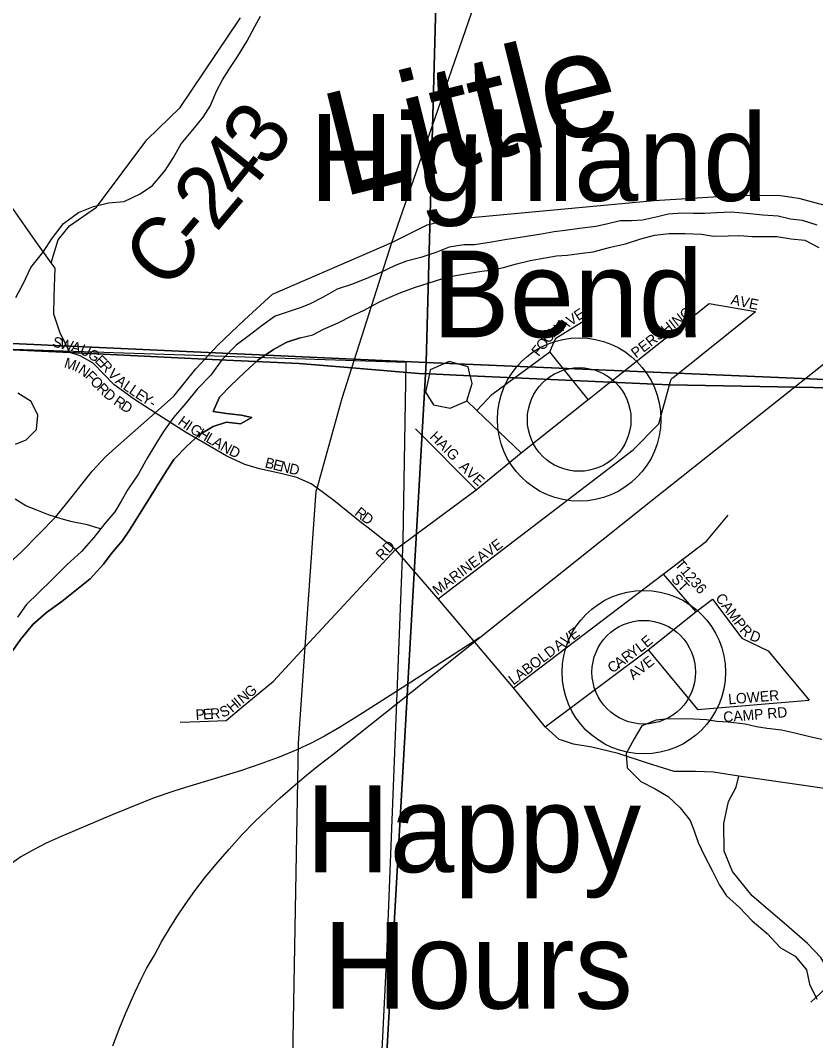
# Model space of a CAD drawing. Extents: x 1624196 to 2029251, y 146837 to 440034.
# Drawn here: x 1860244 to 1864065, y 278490 to 283391 of the extents above; entities that cross this region are included whole.
import ezdxf

# ---------------------------------------------------------------- set-up
doc = ezdxf.new("R2010")
doc.units = 0
for name, color, linetype in [('GM_P_State_Alignment', 7, 'Continuous'), ('GM_X_City_Street', 7, 'Continuous'), ('GM_X_City_Street_Text', 7, 'Continuous'), ('GM_X_Corporation', 7, 'Continuous'), ('GM_X_County_Road', 7, 'Continuous'), ('GM_X_County_Road_Text', 7, 'Continuous'), ('GM_X_Major_River', 7, 'Continuous'), ('GM_X_Major_River_Text', 7, 'Continuous'), ('GM_X_Minor_River', 7, 'Continuous'), ('GM_X_Rail_Line', 7, 'Continuous'), ('GM_X_Section', 7, 'Continuous'), ('GM_X_State_Route', 7, 'Continuous'), ('GM_X_Township', 7, 'Continuous'), ('GM_X_Township_Road', 7, 'Continuous'), ('GM_X_Township_Subdivision', 7, 'Continuous'), ('GM_X_Township_Subdivision_Text', 7, 'Continuous'), ('GM_X_Unincorporated', 7, 'Continuous'), ('GM_X_Unincorporated_Location', 7, 'Continuous'), ('GM_X_Unincorporated_Text', 7, 'Continuous')]:
    doc.layers.add(name, color=color, linetype=linetype)

msp = doc.modelspace()

# ---------------------------------------------------------------- linework, layer by layer
at = {"layer": 'GM_P_State_Alignment'}
msp.add_lwpolyline([(1861544.2, 276696.4), (1861540.1, 276831.7), (1861529.9, 277163.6), (1861580.2, 279919), (1861612.6, 280380.9), (1861665.1, 281130), (1861669.1, 281144.2), (1861790.1, 281575.9), (1861836.7, 281721.8), (1862029, 282324.9), (1862672.3, 284178.2), (1863400.7, 284922.3), (1863628.9, 285155.2), (1864060.2, 285560.8)], dxfattribs=at)
at = {"layer": 'GM_X_City_Street'}
for points in [[(1860890.6, 281505.8), (1860792.3, 281569.9), (1860692.5, 281641.3), (1860592.7, 281744.1), (1860531.6, 281778.9), (1860481.9, 281795.1)], [(1861914.8, 280952.9), (1861885.2, 280976.2), (1861749.6, 281085), (1861669.1, 281144.2), (1861640.3, 281165.5), (1861571.8, 281194.6), (1861501.9, 281212.1), (1861392.6, 281236.9), (1861322.6, 281257.3), (1861235.2, 281297.4), (1861037.1, 281413.2), (1860890.6, 281505.8)], [(1862046.9, 280848.7), (1861914.8, 280952.9)], [(1861011.3, 280019.7), (1861105.5, 280022.8), (1861232.2, 280028.5), (1861304.3, 280089.2), (1861460, 280216.4), (1861612.6, 280380.9), (1862046.9, 280848.7)]]:
    msp.add_lwpolyline(points, dxfattribs=at)
at = {"layer": 'GM_X_Corporation'}
msp.add_lwpolyline([(1857933.2, 281887.5), (1862096.6, 281749.8), (1862080.9, 280892.8), (1862002.9, 278896.9), (1861887.1, 276567.8), (1863273.4, 276063.1), (1862625, 274940.1), (1862578.2, 274925.5), (1862426.8, 274878.5), (1862073.6, 274768.6), (1861871.7, 274705.9), (1861787.8, 274634), (1861723.6, 273388.7), (1861737.3, 271615), (1861550.4, 272074.5), (1861362.2, 272391.6), (1861052.9, 272768.8), (1860525.5, 273440.9), (1860307.4, 273752), (1860232.5, 273857.7)], dxfattribs=at)
at = {"layer": 'GM_X_County_Road'}
for points in [[(1860390.9, 282227), (1860425.4, 282336.4), (1860479.1, 282404.8), (1860608.9, 282493.7), (1860851.8, 282817.6), (1861011.2, 282972.7), (1861301.7, 283403.1)], [(1860481.9, 281795.1), (1860433.4, 281893.5), (1860405, 281979.5), (1860406.6, 282065.7), (1860410, 282200.1), (1860390.9, 282227), (1860315.2, 282333.9), (1860206.4, 282487.7), (1860016.9, 282753.4), (1859903.5, 283009.4), (1859872.8, 283115.2)]]:
    msp.add_lwpolyline(points, dxfattribs=at)
at = {"layer": 'GM_X_Major_River'}
for points in [[(1864072.3, 282408), (1864002.3, 282430.4), (1863944.2, 282436.7), (1863886.2, 282451), (1863812.1, 282455.4), (1863734, 282463.8), (1863659.9, 282470.1), (1863589.8, 282466.4), (1863531.7, 282462.7), (1863477.6, 282463), (1863425.6, 282465.2), (1863357.4, 282459.5), (1863305.3, 282447.7), (1863233.1, 282432), (1863181, 282428.2), (1863126.9, 282428.5), (1863060.8, 282412.8), (1863008.6, 282401), (1862930.5, 282391.3), (1862862.3, 282381.6), (1862808.2, 282375.8), (1862738, 282362.1), (1862685.9, 282354.3), (1862635.8, 282346.6), (1862581.7, 282338.8), (1862507.5, 282325.1), (1862425.4, 282313.5), (1862375.3, 282313.7), (1862305.1, 282302), (1862240.9, 282276.2), (1862168.7, 282252.5), (1862098.5, 282234.8), (1862044.3, 282213), (1861968.1, 282177.2), (1861903.8, 282149.5), (1861835.6, 282121.7), (1861765.4, 282100), (1861699.1, 282062.2), (1861632.9, 282028.4), (1861588.4, 282010.6)], [(1861587.8, 281866.2), (1861648.3, 281880), (1861700.4, 281907.8), (1861770.7, 281937.6), (1861836.9, 281971.3), (1861893.1, 281997.1), (1861969.4, 282038.9), (1862019.6, 282060.7), (1862071.8, 282084.5), (1862138, 282108.3), (1862274.4, 282151.8), (1862326.5, 282163.5), (1862390.7, 282175.3), (1862460.9, 282187), (1862512.9, 282192.8), (1862565.1, 282204.5), (1862627.3, 282222.3), (1862693.4, 282238), (1862765.6, 282249.7), (1862819.7, 282259.5), (1862871.8, 282263.3), (1862944, 282273), (1862996.1, 282278.7), (1863080.3, 282302.4), (1863152.5, 282318.1), (1863224.7, 282341.8), (1863290.9, 282359.6), (1863361, 282367.2), (1863437.1, 282366.9), (1863517.2, 282364.5), (1863575.3, 282354.2), (1863645.4, 282355.9), (1863701.5, 282357.6), (1863759.6, 282353.4), (1863879.8, 282352.8), (1863947.8, 282342.5), (1864013.9, 282336.1), (1864081.8, 282299.7)], [(1861588.4, 282010.6), (1861467.4, 281969.9), (1861405.6, 281925.7), (1861343.7, 281877.4), (1861279.8, 281831.2), (1861212.1, 281761), (1861158.2, 281686.7), (1861094.4, 281620.5), (1861038.6, 281552.2), (1860978.8, 281484), (1860931, 281415.8), (1860895.1, 281357.6), (1860853.3, 281287.4), (1860811.5, 281213.2), (1860759.7, 281137), (1860727.8, 281080.8), (1860698, 281030.7), (1860650.1, 280974.5), (1860596.3, 280906.2), (1860536.5, 280840), (1860466.7, 280775.8), (1860396.9, 280705.5), (1860331, 280641.2), (1860271.2, 280583), (1860229.4, 280524.8)], [(1860207.7, 280364.5), (1860243.6, 280416.7), (1860303.4, 280488.9), (1860369.2, 280547.2), (1860443.1, 280599.4), (1860514.9, 280657.7), (1860578.8, 280707.9), (1860642.6, 280778.2), (1860680.4, 280828.3), (1860734.3, 280892.5), (1860768.1, 280942.7), (1860815.9, 281018.9), (1860859.8, 281087.1), (1860905.6, 281163.4), (1860949.4, 281231.6), (1860981.3, 281281.7), (1861043.1, 281345.9), (1861102.9, 281400.2), (1861170.8, 281440.4), (1861234.7, 281460.6), (1861300.7, 281452.7), (1861356.6, 281482.9), (1861304.6, 281494.8), (1861234.6, 281502.6), (1861170.6, 281512.5), (1861200.5, 281580.7), (1861254.3, 281636.9), (1861320.1, 281699.1), (1861384, 281759.4), (1861459.8, 281809.6), (1861523.7, 281845.8), (1861587.8, 281866.2)], [(1861587.8, 281866.2), (1861523.7, 281845.8), (1861459.8, 281809.6), (1861384, 281759.4), (1861320.1, 281699.1), (1861254.3, 281636.9), (1861200.5, 281580.7), (1861170.6, 281512.5), (1861234.6, 281502.6), (1861304.6, 281494.8), (1861356.6, 281482.9), (1861300.7, 281452.7), (1861234.7, 281460.6), (1861170.8, 281440.4), (1861102.9, 281400.2), (1861043.1, 281345.9), (1860981.3, 281281.7), (1860949.4, 281231.6), (1860905.6, 281163.4), (1860859.8, 281087.1), (1860815.9, 281018.9), (1860768.1, 280942.7), (1860734.3, 280892.5), (1860680.4, 280828.3), (1860642.6, 280778.2), (1860578.8, 280707.9), (1860514.9, 280657.7), (1860443.1, 280599.4), (1860369.2, 280547.2), (1860303.4, 280488.9), (1860243.6, 280416.7), (1860207.7, 280364.5)]]:
    msp.add_lwpolyline(points, dxfattribs=at)
at = {"layer": 'GM_X_Minor_River'}
for points in [[(1860221.9, 282059.1), (1860257.7, 282129.3), (1860293.5, 282203.5), (1860351.3, 282275.7), (1860397.1, 282345.9), (1860450.9, 282416.2), (1860522.8, 282468.4), (1860594.7, 282496.6), (1860666.6, 282514.8), (1860742.5, 282521), (1860818.4, 282557.2), (1860878.3, 282597.4), (1860940.1, 282669.7), (1860979.9, 282731.9), (1861015.8, 282798.1), (1861079.6, 282874.3), (1861121.4, 282926.5), (1861155.3, 282978.6), (1861187.1, 283054.8), (1861215, 283105), (1861252.8, 283167.2), (1861288.7, 283219.3), (1861332.5, 283289.5), (1861370.3, 283361.7), (1861398.2, 283411.9)], [(1860219.5, 281356), (1860271.4, 281376.2), (1860321.3, 281426.4), (1860327.1, 281494.5), (1860295, 281560.5), (1860230.9, 281600.4)], [(1860629.6, 280948.5), (1860606.1, 280955), (1860566.2, 280968.3), (1860492.2, 280982.1), (1860440.2, 280996), (1860378.2, 281015.9), (1860322.1, 281037.8), (1860270.1, 281059.7), (1860218.1, 281091.6)], [(1864095.4, 279935.7), (1864043.4, 279948), (1863959.3, 279968.4), (1863901.3, 279980.7), (1863833.2, 279989.1), (1863781.2, 279997.3), (1863727.1, 280009.6), (1863645.1, 280020), (1863591, 280022.3), (1863541, 280030.5), (1863480.9, 280034.8), (1863354.7, 280035.4), (1863298.6, 280029.6), (1863230.3, 280001.9), (1863194, 279939.9), (1863155.7, 279869.9), (1863159.3, 279799.7), (1863225.2, 279735.2), (1863295.1, 279698.8), (1863357, 279662.5), (1863414.9, 279608), (1863462.7, 279547.7), (1863482.5, 279497.5), (1863500.3, 279441.2), (1863530.1, 279380.9), (1863569.8, 279304.6), (1863603.5, 279236.2), (1863637.4, 279186), (1863699.2, 279129.5), (1863761, 279065.1), (1863832.9, 279004.6), (1863896.6, 278936.1), (1863966.6, 278895.7), (1864022.4, 278829.3), (1864036.1, 278761), (1864071.8, 278688.7)]]:
    msp.add_lwpolyline(points, dxfattribs=at)
at = {"layer": 'GM_X_Rail_Line'}
for points in [[(1862451.6, 280426.2), (1863274.3, 281082.2), (1864842.9, 282326.7), (1865039.8, 282486), (1865133.8, 282564.6), (1865225.7, 282644.2), (1865319.7, 282725), (1865409.3, 282807.9), (1865485.6, 282877.6), (1865560.9, 282948.4), (1865644.9, 283030.3), (1865721.3, 283107.7), (1865806.4, 283192.9), (1865916, 283309.1), (1866128.3, 283544.7)], [(1862451.6, 280426.2), (1862114, 280207.4), (1861875.7, 280055), (1861778, 279994), (1861704.5, 279951.8), (1861641.2, 279918.2), (1861572.4, 279886.2), (1861488, 279851.8), (1861398.4, 279819.4), (1861306, 279787.7), (1861190.3, 279752.5)], [(1861744.4, 279864.3), (1862119.5, 280162.8), (1862451.6, 280426.2)], [(1860688.6, 278464.6), (1860717.5, 278545.1), (1860749.5, 278622.5), (1860793.3, 278721.7), (1860823.8, 278785.8), (1860850.3, 278835.8), (1860887.8, 278900.7), (1860922.2, 278964.8), (1860959, 279025.7), (1860994.9, 279084.4), (1861034.8, 279143), (1861082.4, 279209.4), (1861132.5, 279277.4), (1861184, 279338.3), (1861246.6, 279410.2), (1861309.1, 279479.8), (1861368.5, 279541.5), (1861427.9, 279597), (1861492.7, 279656.4), (1861554.5, 279710.3), (1861618.6, 279765), (1861677.9, 279812.7), (1861744.4, 279864.3)], [(1861190.3, 279752.5), (1861042.6, 279708), (1860975.4, 279686.1), (1860887.1, 279656.4), (1860685.4, 279574.4), (1860439.3, 279471.2), (1860368.2, 279438.4), (1860307.2, 279406.3), (1860246.2, 279372), (1860189.2, 279332.9), (1860132.1, 279289.9), (1860066.5, 279239.1), (1859997.7, 279186.7), (1859944.6, 279150), (1859869.6, 279099.2), (1858750.4, 278349.7), (1858654.3, 278285.7), (1858573.8, 278230.2), (1858250.3, 278013.7), (1857633.4, 277601.8), (1856753.7, 277011.2)]]:
    msp.add_lwpolyline(points, dxfattribs=at)
at = {"layer": 'GM_X_Section'}
for points in [[(1857103.6, 286694.1), (1862319.7, 286429), (1862193.5, 281747.1), (1856638.9, 282002.1), (1855574.9, 282007.2), (1855877.1, 284539.9)], [(1862319.7, 286429), (1867134.9, 286088.4), (1866257.2, 281575.1), (1862193.5, 281747.1)], [(1855574.9, 282007.2), (1856638.9, 282002.1), (1862193.5, 281747.1), (1861882.7, 276297.8), (1854942.8, 276613.9)], [(1862193.5, 281747.1), (1866257.2, 281575.1), (1866452.3, 276073.9), (1861882.7, 276297.8)]]:
    msp.add_lwpolyline(points, close=True, dxfattribs=at)
at = {"layer": 'GM_X_State_Route'}
for points in [[(1862029, 282324.9), (1862198, 282408.5), (1862307, 282435.2), (1863289.3, 282526.4), (1863677.9, 282550.6), (1863885.1, 282551.5), (1863982.9, 282537.7), (1864344.9, 282440.5), (1864496.1, 282393.3), (1865052.7, 282138.7), (1865258.2, 282340.5), (1865359.5, 282469.7), (1865521.7, 282693.6), (1865692.6, 282896), (1865758.2, 282969.1), (1865911.8, 283125.9), (1866066.8, 283310.8)], [(1861884.1, 282262.1), (1862029, 282324.9)], [(1861110.3, 281743.2), (1861130, 281764.3), (1861193, 281831.6), (1861320.1, 281953), (1861455.7, 282076.3), (1861884.1, 282262.1)], [(1860700.2, 281337.5), (1860890.6, 281505.8), (1860981.7, 281585.2), (1861086.6, 281717.8), (1861110.3, 281743.2)], [(1860202.5, 280796.3), (1860206.4, 280799.8), (1860250.4, 280840.4), (1860413.2, 281006.3), (1860492.5, 281104.5), (1860588.8, 281225.4), (1860652.4, 281295.2), (1860700.2, 281337.5)]]:
    msp.add_lwpolyline(points, dxfattribs=at)
at = {"layer": 'GM_X_Township'}
for points in [[(1870622.5, 281312.7), (1866253.5, 281574.5), (1865748.3, 281595.7), (1865271, 281604.8), (1863363.2, 281640.8), (1863077.8, 281653.7), (1862899, 281661.8), (1862618.4, 281674.4), (1862405.5, 281684.1), (1862209.2, 281692.9), (1862158, 281695.2), (1861836.7, 281721.8), (1861583.6, 281742.7), (1861130, 281764.3), (1860481.9, 281795.1), (1857692.6, 281927.6), (1857659.7, 281928.5), (1856919.6, 281947.1), (1856659.2, 281953.7), (1855546, 281981.8), (1851664.4, 282062.3), (1851666.7, 282683.6), (1851668.9, 283289.1), (1851682.9, 287150.5)], [(1851682.9, 287150.5), (1851668.9, 283289.1), (1851666.7, 282683.6), (1851664.4, 282062.3), (1855546, 281981.8), (1856659.2, 281953.7), (1856919.6, 281947.1), (1857659.7, 281928.5), (1857692.6, 281927.6), (1860481.9, 281795.1), (1861130, 281764.3), (1861583.6, 281742.7), (1861836.7, 281721.8), (1862158, 281695.2), (1862209.2, 281692.9), (1862405.5, 281684.1), (1862618.4, 281674.4), (1862899, 281661.8), (1863077.8, 281653.7), (1863363.2, 281640.8), (1865271, 281604.8), (1865748.3, 281595.7), (1866253.5, 281574.5), (1870622.5, 281312.7)]]:
    msp.add_lwpolyline(points, dxfattribs=at)
at = {"layer": 'GM_X_Township_Road'}
for points in [[(1862849.4, 279931), (1862832.7, 279936.1), (1862766.1, 279996.7), (1862613.8, 280185.3), (1862251, 280612.7), (1862046.9, 280848.7)], [(1865056.8, 278376.8), (1864966.3, 278710.4), (1864900.9, 278873.6), (1864843.5, 279133.7), (1864832, 279267.5), (1864799.6, 279334.4), (1864744.1, 279378.4), (1864530, 279525.7), (1864331.2, 279634.6), (1864153.5, 279693.9), (1863696.7, 279760.8), (1863574.4, 279780), (1863488.3, 279781.9), (1863385.1, 279781.9), (1863258, 279823), (1863116.5, 279868.9), (1862990.4, 279899.5), (1862902.5, 279914.8), (1862849.4, 279931)], [(1864042.6, 278674.8), (1864113.4, 278739.8), (1864126.7, 278772.3), (1864119.1, 278841.1), (1864090.4, 278888.9), (1864027.3, 278955.8), (1863926, 279043.8), (1863759.8, 279185.3), (1863666.1, 279301.9), (1863625.9, 279399.4), (1863624, 279533.3), (1863647, 279638.4), (1863683.3, 279707.3), (1863696.7, 279760.8)]]:
    msp.add_lwpolyline(points, dxfattribs=at)
at = {"layer": 'GM_X_Township_Subdivision'}
for points in [[(1863067.5, 281645.5), (1863077.8, 281653.7), (1863553.9, 282031.6), (1863776.2, 281992.9)], [(1863376.7, 281673.1), (1863378.5, 281674.5), (1863776.2, 281992.9)], [(1862795.9, 281816.6), (1862796.4, 281817.5), (1862817.6, 281864.3), (1862972.6, 281960.9)], [(1862613.9, 281671.1), (1862618.4, 281674.4), (1862787.4, 281799.5), (1862795.9, 281816.6)], [(1862880.2, 281685), (1862880.2, 281685), (1862787.4, 281799.5)], [(1862238.3, 281723.4), (1862213.3, 281712.4), (1862209.2, 281692.9), (1862190.6, 281605.8), (1862228.8, 281544.6), (1862309.2, 281528.5), (1862387.3, 281561.6)], [(1862406.6, 281679.8), (1862405.5, 281684), (1862395.3, 281726.1), (1862303.9, 281752.3), (1862238.5, 281723.5), (1862238.3, 281723.4)], [(1862649.9, 281312.9), (1862437.3, 281517.4), (1862389.3, 281563.6), (1862414.5, 281647), (1862406.6, 281679.8)], [(1862973, 281570.4), (1862899, 281661.8), (1862880.2, 281685)], [(1862046.9, 280848.7), (1862433.4, 281136.3), (1862649.9, 281312.9), (1862973, 281570.4), (1862984.6, 281579.7), (1863048.7, 281630.6), (1863067.5, 281645.5)], [(1862251, 280612.7), (1863189.3, 281327.4), (1863312.8, 281452.7), (1863363.2, 281640.8), (1863370.6, 281668.2), (1863376.7, 281673.1)], [(1862437.3, 281517.4), (1862509.1, 281593.5), (1862613.9, 281671.1)], [(1862433.4, 281136.3), (1862142.8, 281429.2)], [(1862613.8, 280185.3), (1863333.3, 280731), (1863541.2, 280889.6), (1863646, 281013.9)], [(1863333.3, 280731), (1863489.6, 280550.4)], [(1862766.1, 279996.7), (1863261.2, 280367.9), (1863489.6, 280550.4), (1863569.8, 280610.6)], [(1863569.8, 280610.6), (1863710.9, 280422.7), (1863837.7, 280362), (1863888.9, 280300.6), (1863889.1, 280300.3)], [(1863261.2, 280367.9), (1863497.1, 280081.1), (1864034.8, 280125.1)], [(1863889.1, 280300.3), (1864034.8, 280125.1)]]:
    msp.add_lwpolyline(points, dxfattribs=at)
at = {"layer": 'GM_X_Unincorporated'}
for centre, radius in [((1862929.2, 281474), 392.8), ((1862929.2, 281474), 249), ((1863239.6, 280259.8), 392.8), ((1863239.6, 280259.8), 249)]:
    msp.add_circle(centre, radius, dxfattribs=at)
at = {"layer": 'GM_X_Unincorporated_Location'}
for p, q in [((1862929.2, 281474), (1862929.2, 281474)), ((1863239.6, 280259.8), (1863239.6, 280259.8))]:
    msp.add_line(p, q, dxfattribs=at)

# ---------------------------------------------------------------- texts
at = {"layer": 'GM_X_City_Street_Text'}
for s, rotation, p in [('S', 345.8378, (1860394.6, 281825.2)), ('W', 345.8348, (1860428.8, 281816.5)), ('A', 345.1685, (1860484.1, 281802.6)), ('U', 335.0577, (1860524.4, 281792.1)), ('G', 327.8046, (1860562.8, 281774.4)), ('E', 315.6665, (1860597.9, 281752.7)), ('M', 342.6221, (1860450.2, 281724.8)), ('I', 334.3346, (1860498.8, 281709.8)), ('N', 325.4825, (1860516.9, 281701.3)), ('R', 313.3257, (1860622.7, 281728.4)), ('V', 313.2317, (1860659, 281689.7)), ('F', 314.2755, (1860551.2, 281678)), ('O', 312.9207, (1860575.5, 281653)), ('A', 321.9575, (1860695.3, 281652)), ('R', 314.7029, (1860606.7, 281619.6)), ('L', 325.2036, (1860732.5, 281623)), ('L', 325.4343, (1860761.6, 281602.8)), ('D', 321.201, (1860639.1, 281587.3)), ('R', 325.1651, (1860687.3, 281549.9)), ('E', 326.7352, (1860791.6, 281582.2)), ('Y', 327.4827, (1860821.6, 281562.5)), ('D', 327.2858, (1860721.4, 281526.1)), ('-', 327.5088, (1860858.7, 281538.8)), ('H', 324.2756, (1860996.4, 281454)), ('I', 326.8494, (1861034.1, 281426.9)), ('G', 329.5123, (1861054.7, 281413.5)), ('H', 330.0109, (1861093, 281391)), ('L', 330.0489, (1861131.1, 281369)), ('A', 330.022, (1861161.6, 281351.4)), ('N', 330.6605, (1861200.3, 281329.1)), ('D', 334.5434, (1861241.9, 281305.8)), ('B', 346.058, (1861415.5, 281244.3)), ('E', 346.0499, (1861453.9, 281234.8)), ('N', 346.0509, (1861488.1, 281226.3)), ('D', 347.2689, (1861531.9, 281215.4)), ('R', 321.8332, (1861845.9, 281018.1)), ('D', 324.2493, (1861878.9, 280992.2)), ('RD', 47.1199, (1861982.7, 280792.8)), ('N', 39.2244, (1861311.7, 280106.2)), ('G', 39.2094, (1861345.8, 280134)), ('H', 40.9306, (1861261.7, 280063.7)), ('I', 39.1956, (1861294.7, 280092.2)), ('P', 3.815, (1861087.1, 280030.2)), ('E', 3.8242, (1861122.2, 280032.5)), ('R', 3.8157, (1861157.3, 280034.9)), ('S', 21.5022, (1861213.2, 280041.2))]:
    msp.add_text(s, height=50, rotation=rotation, dxfattribs=at).set_placement(p)
at = {"layer": 'GM_X_County_Road_Text'}
for s, rotation, p in [('3', 54.198, (1861434.6, 282672.6)), ('4', 51.0579, (1861307.5, 282514.6)), ('2', 49.8649, (1861184.1, 282368.1)), ('C', 51.0275, (1860950.8, 282083.5)), ('-', 49.8991, (1861104.7, 282273.9))]:
    msp.add_text(s, height=300, rotation=rotation, dxfattribs=at).set_placement(p)
at = {"layer": 'GM_X_Major_River_Text'}
msp.add_text('Little', height=499.98, rotation=13.9985, dxfattribs=at).set_placement((1861785.4, 282541))
at = {"layer": 'GM_X_Township_Subdivision_Text'}
for s, rotation, p in [('AVE', 347.9042, (1863654.7, 282027.6)), ('V', 33.0688, (1862887.7, 281921.8)), ('E', 33.0706, (1862924.6, 281945.8)), ('PERSHING', 37.8744, (1863202.6, 281766.2)), ('H', 38.1069, (1862806.2, 281864)), ('A', 33.0688, (1862850.8, 281897.8)), ('C', 50.3654, (1862782.9, 281835.5)), ('F', 52.0783, (1862734.5, 281773.3)), ('O', 52.0948, (1862756.1, 281801.1)), ('HAIG', 315.0022, (1862207.4, 281387.1)), ('AVE', 316.3964, (1862348.1, 281242)), ('AVE', 36.471, (1862459.2, 280785.2)), ('MARINE', 36.8699, (1862247.9, 280626.7)), ('T1236', 310.4242, (1863385.9, 280775.1)), ('ST', 312.5166, (1863368.4, 280704)), ('CAMP', 306.5715, (1863581.1, 280616)), ('AVE', 36.471, (1862828.8, 280358.4)), ('R', 312.4403, (1863697.4, 280459.5)), ('D', 339.5877, (1863745, 280416.2)), ('E', 39.7114, (1863253.6, 280375.1)), ('LABOLD', 37.0745, (1862613.1, 280195.5)), ('R', 36.3988, (1863155.7, 280302.4)), ('Y', 36.4066, (1863187.5, 280325.9)), ('L', 36.9394, (1863223.4, 280352.3)), ('C', 36.4085, (1863088.4, 280252.8)), ('A', 36.4066, (1863120.3, 280276.3)), ('AVE', 38.0509, (1863189.6, 280220.1)), ('LOWER', 4.6688, (1863647.6, 280105)), ('CAMP RD', 4.6116, (1863623.7, 280019.2))]:
    msp.add_text(s, height=50, rotation=rotation, dxfattribs=at).set_placement(p)
at = {"layer": 'GM_X_Unincorporated_Text'}
for s, p in [('Highland', (1861633.2, 282524.2)), ('Bend', (1862222.8, 281868.6)), ('Happy', (1861615.6, 279299)), ('Hours', (1861699.2, 278643.4))]:
    msp.add_text(s, height=417, rotation=0, dxfattribs=at).set_placement(p)

doc.saveas('drawing.dxf')
